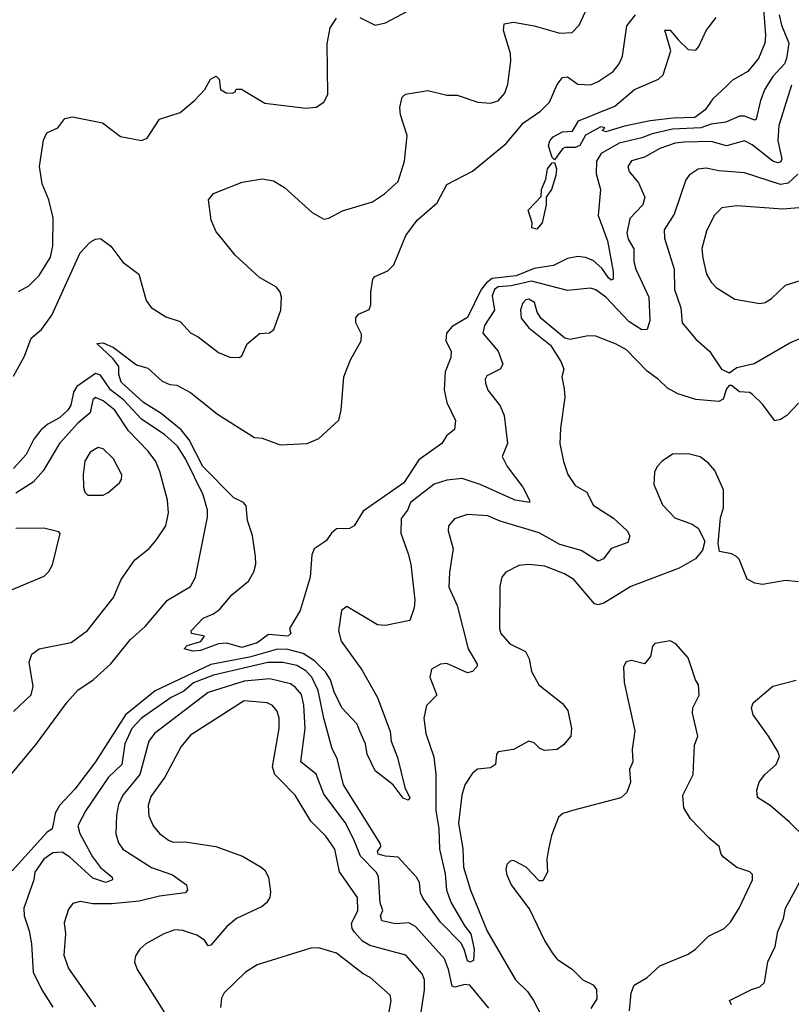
# Model space of a CAD drawing. Extents: x 1246230 to 1426786, y 660032 to 763141.
# Tile 543 of 566: x 1355590 to 1358598, y 751660 to 755497. Entities that reach past the tile are written whole.
import ezdxf

# ---------------------------------------------------------------- set-up
doc = ezdxf.new("R2010")
doc.units = 0

msp = doc.modelspace()

# ---------------------------------------------------------------- linework, layer by layer
at = {"layer": '0CON10XD'}
for points in [[(1356376, 754645), (1356355, 754670), (1356335.6, 754715), (1356326, 754795), (1356345, 754820), (1356456.3, 754863.7), (1356535, 754876.4), (1356578.4, 754868.4), (1356622.4, 754842.4), (1356730, 754745), (1356775, 754718.8), (1356795, 754723.3), (1356847.7, 754752.3), (1356965, 754787.5), (1357011.7, 754818.3), (1357065, 754865.7), (1357089.7, 754945), (1357100, 755045), (1357074, 755126), (1357071.2, 755155), (1357080, 755195), (1357093, 755207), (1357180.7, 755220.7), (1357255, 755202.5), (1357295, 755202), (1357375.7, 755175.7), (1357425, 755170.8), (1357455, 755180.8), (1357480.2, 755209.8), (1357493.1, 755245), (1357504.5, 755335), (1357502.7, 755365), (1357475.7, 755455), (1357478.8, 755481.2), (1357515, 755487.7), (1357595, 755473.3), (1357695.6, 755444.4), (1357743.3, 755446.7), (1357770.6, 755475), (1357812.5, 755565)], [(1356915.7, 755505.7), (1356975, 755475.8), (1357016.2, 755485), (1357148.6, 755555)], [(1358488.9, 755538.9), (1358496.6, 755435), (1358493.8, 755405), (1358469.5, 755345), (1358427.5, 755295), (1358368.8, 755261.2), (1358345, 755238), (1358291.7, 755188.3), (1358261.9, 755145), (1358222, 755115), (1358136.7, 755113.3), (1358046.8, 755103.2), (1357947.6, 755082.4), (1357875, 755060), (1357860, 755065), (1357870, 755075), (1357855, 755078.8), (1357795, 755046.4), (1357773.8, 755006.2), (1357755, 754998.6), (1357715, 754999.2), (1357705, 754993.3), (1357675, 754950), (1357665, 754959.2), (1357650.8, 755005), (1357655.7, 755024.3), (1357669.7, 755040.3), (1357705, 755059.1), (1357745, 755062.2), (1357767.7, 755102.3), (1357910.2, 755159.8), (1357985.6, 755224.4), (1358080, 755265), (1358098.1, 755281.9), (1358127.5, 755375), (1358104.5, 755455.5), (1358125, 755456), (1358157.2, 755417.2), (1358195, 755380), (1358225, 755377.5), (1358237.6, 755392.4), (1358266.1, 755455), (1358304.1, 755505)], [(1355585, 754438.1), (1355625, 754459.4), (1355665, 754500), (1355709.3, 754570.7), (1355718.9, 754615), (1355719.7, 754725), (1355702.8, 754795), (1355677.3, 754857.3), (1355667.5, 754925), (1355682.7, 755027.3), (1355695, 755055.8), (1355738.8, 755075), (1355765, 755112), (1355795, 755117.8), (1355912.5, 755095), (1355982.1, 755042.1), (1356065, 755026.2), (1356086.2, 755035), (1356135, 755108.8), (1356215, 755135.6), (1356272.5, 755182.5), (1356311.2, 755225), (1356333.8, 755265), (1356355, 755276), (1356367.5, 755265), (1356372.5, 755225), (1356395, 755212), (1356419.3, 755210.7), (1356430, 755215), (1356433.8, 755226.2), (1356454, 755226), (1356545, 755171.9), (1356705, 755151.5), (1356745, 755156.2), (1356775.6, 755175), (1356791.2, 755205), (1356788, 755402), (1356800, 755465), (1356825, 755502.5)], [(1358550.8, 755515), (1358559.1, 755475), (1358587.8, 755405), (1358579.4, 755345), (1358570.5, 755325), (1358525.2, 755275), (1358494.2, 755225.8), (1358477.6, 755182.4), (1358460.9, 755109.1), (1358455, 755105.6), (1358415, 755120.7), (1358395, 755121), (1358342, 755098), (1358285, 755089.7), (1358245, 755075.3), (1358135, 755069.7), (1358055, 755052.1), (1358015, 755036.4), (1357926.7, 755015), (1357855.9, 754975), (1357838, 754945), (1357836.4, 754896.4), (1357853.3, 754835), (1357844.2, 754734.2), (1357880.7, 754635), (1357903.4, 754515), (1357902.5, 754485), (1357895, 754481.8), (1357885, 754491.2), (1357859, 754529), (1357825, 754558), (1357795, 754570.5), (1357765.7, 754574.3), (1357725, 754566.7), (1357670.7, 754539.3), (1357595, 754526.9), (1357525, 754499.2), (1357431.8, 754488.2), (1357408.9, 754471.1), (1357388.7, 754445), (1357335, 754336.4), (1357275, 754301.2), (1357253.2, 754275), (1357250.2, 754245), (1357271, 754205), (1357270.9, 754180.9), (1357248.4, 754125), (1357244.2, 754055), (1357254.7, 754004.7), (1357288.6, 753935), (1357285, 753900), (1357253.8, 753875), (1357235.3, 753844.7), (1357145, 753781.5), (1357087.4, 753692.6), (1356928.3, 753581.7), (1356893.8, 753525), (1356875, 753514.4), (1356825, 753512.5), (1356804.5, 753495.5), (1356783.9, 753466.1), (1356737.1, 753435), (1356728.6, 753411.4), (1356722.5, 753325), (1356682.5, 753195), (1356641.2, 753125), (1356646.7, 753105), (1356635, 753094.8), (1356559.4, 753100.6), (1356515, 753068.9), (1356455, 753050.8), (1356396.7, 753066.7), (1356365.3, 753064.7), (1356295, 753038.1), (1356265, 753036.7), (1356231.2, 753045), (1356242.1, 753057.9), (1356296.4, 753073.6), (1356310, 753095), (1356260, 753105), (1356257.5, 753115), (1356305, 753164.2), (1356345, 753181.5), (1356370.1, 753199.9), (1356417.1, 753255), (1356481.3, 753308.7), (1356502.3, 753345), (1356510, 753375), (1356509.2, 753405), (1356496.8, 753486.8), (1356478.1, 753545), (1356472.7, 753602.7), (1356462.5, 753615), (1356425, 753633.2), (1356304.1, 753755), (1356249.7, 753859.7), (1356218.9, 753898.9), (1356141.7, 753961.7), (1356072.9, 754005), (1355985, 754084.4), (1355976.4, 754113.6), (1355976.7, 754145), (1355954.4, 754175), (1355890, 754235), (1355915, 754237.3), (1355955, 754218.8), (1356045, 754151.5), (1356088.8, 754138.8), (1356145, 754088.6), (1356175, 754075.8), (1356202.7, 754072.7), (1356255, 754044), (1356360.2, 753960.2), (1356505, 753868), (1356535, 753865.8), (1356605, 753840), (1356710, 753845), (1356755.7, 753865), (1356833.6, 753936.4), (1356843.3, 753975), (1356853.1, 754105), (1356878.7, 754171.3), (1356921.4, 754245), (1356921.7, 754271.7), (1356900, 754315), (1356900, 754335), (1356910.8, 754349.2), (1356952.1, 754367.9), (1356958.1, 754385), (1356958.1, 754435), (1356966.2, 754485), (1356974.4, 754495.6), (1357025, 754518.6), (1357048.5, 754541.5), (1357095, 754655.7), (1357138.6, 754715), (1357216.8, 754783.2), (1357254.2, 754855), (1357355, 754907.1), (1357485.6, 755014.4), (1357553.8, 755095), (1357619.2, 755140.8), (1357654.5, 755175), (1357685, 755244), (1357705, 755271.9), (1357725, 755274.4), (1357765, 755245.7), (1357815, 755242.3), (1357845, 755255.4), (1357903.5, 755295), (1357926.4, 755325), (1357939.6, 755355), (1357956.7, 755473.3), (1357990, 755515)], [(1358598.8, 755241.2), (1358548.4, 755085), (1358544.8, 755025), (1358560.8, 754955), (1358556.6, 754943.4), (1358545, 754939.2), (1358525, 754945.3), (1358445, 755009.5), (1358415, 755024.2), (1358345, 755005.7), (1358285, 755022.3), (1358179.4, 755019.4), (1358144.8, 755015.2), (1358085, 754994.8), (1358025, 754960.7), (1357975, 754946.2), (1357960.5, 754925), (1357965.6, 754905), (1358001.2, 754861.2), (1358026.5, 754805), (1358018.9, 754775), (1357968.1, 754721.9), (1357956.2, 754665), (1357961, 754641), (1357983.7, 754603.7), (1357983.2, 754555), (1357990.9, 754525), (1358041.8, 754415), (1358045.8, 754324.2), (1358035, 754289.1), (1358015, 754287.8), (1357965, 754319.6), (1357875, 754415.3), (1357835, 754443.8), (1357815, 754450), (1357725, 754441.2), (1357585, 754478.1), (1357505, 754460.1), (1357455, 754456.1), (1357440, 754445), (1357431, 754421), (1357440.4, 754365), (1357401.8, 754305), (1357395.5, 754275), (1357455.4, 754205), (1357473.1, 754155), (1357462.5, 754135), (1357410.9, 754109.1), (1357404.1, 754095.9), (1357405, 754080), (1357415, 754053.3), (1357462.5, 753992.5), (1357478.2, 753955), (1357490.8, 753845), (1357470, 753795), (1357490, 753755), (1357550.9, 753675), (1357576.9, 753625), (1357576.7, 753615), (1357521.4, 753625), (1357385.2, 753685.2), (1357315, 753709.1), (1357255, 753702), (1357205, 753686.6), (1357112.9, 753615), (1357101.4, 753585), (1357076.8, 753553.2), (1357075.4, 753495.4), (1357104.5, 753415), (1357114.4, 753375), (1357130.4, 753235), (1357127.8, 753205), (1357110, 753155), (1357015, 753136), (1356985, 753139.2), (1356865, 753210), (1356844.6, 753195), (1356832.9, 753115), (1356842.8, 753075), (1356923.9, 752963.9), (1356984, 752855), (1357033.3, 752723.3), (1357037.3, 752685), (1357061.9, 752621.9), (1357090.9, 752505), (1357110.5, 752465), (1357104.2, 752455.8), (1357085, 752463.8), (1357045, 752515.8), (1356975, 752570), (1356944.6, 752634.6), (1356937.6, 752675), (1356915.3, 752724.7), (1356905, 752751.5), (1356844.8, 752814.8), (1356815, 752877.5), (1356800.7, 752925), (1356781.9, 752955), (1356738.4, 752998.4), (1356695, 753026.6), (1356635, 753042.7), (1356595, 753044.2), (1356485, 753012.9), (1356335.3, 752984.7), (1356118.2, 752881.8), (1356002.5, 752787.5), (1355885.7, 752605), (1355805, 752497.8), (1355744.8, 752435), (1355728.4, 752405), (1355723.3, 752373.2), (1355715.7, 752344.3), (1355695, 752328.9), (1355560.4, 752179.6)], [(1357605, 754680.9), (1357586.2, 754685), (1357586.7, 754705), (1357571.8, 754755), (1357621.8, 754808.2), (1357624, 754835), (1357641.2, 754875), (1357647.3, 754915), (1357665, 754939.2), (1357675, 754940), (1357682.4, 754915), (1357679.8, 754890.2), (1357663.1, 754835), (1357641.4, 754805), (1357642.5, 754775), (1357626.4, 754705), (1357605, 754680.9)], [(1358623.1, 754895), (1358585, 754859.7), (1358555, 754854.4), (1358415, 754900.4), (1358315, 754907.6), (1358265, 754918.1), (1358235, 754913.9), (1358199.2, 754890.8), (1358186.7, 754873.3), (1358141.2, 754738.8), (1358102, 754678), (1358102.7, 754645), (1358140.7, 754525), (1358142.2, 754445), (1358166.3, 754373.7), (1358172.2, 754315), (1358225, 754251.9), (1358278.1, 754205), (1358325.8, 754135), (1358355, 754120)], [(1358626.7, 754763.3), (1358565, 754758.2), (1358385, 754772), (1358326.6, 754763.4), (1358296.6, 754733.4), (1358267.3, 754672.7), (1358248.2, 754605), (1358252.4, 754567.6), (1358267.5, 754505), (1358285, 754473.3), (1358305, 754453.5), (1358377.4, 754407.4), (1358475, 754391.4)], [(1355565, 754107.8), (1355608.9, 754185), (1355634.7, 754255.3), (1355675, 754288.9), (1355715.2, 754344.8), (1355825, 754588.6), (1355865, 754629.2), (1355885, 754642), (1355905, 754643.8), (1355945, 754614), (1355991.3, 754551.3), (1356054, 754505), (1356082.4, 754402.4), (1356102, 754375), (1356159.3, 754339.3), (1356215, 754321.1), (1356255, 754276), (1356285, 754261.2), (1356365, 754200), (1356408.3, 754181.7), (1356445, 754180), (1356455, 754187.5), (1356476.1, 754233.9), (1356515, 754266.7), (1356525, 754273.3), (1356563.9, 754276.1), (1356580.5, 754289.5), (1356607.5, 754365), (1356610.8, 754415), (1356605.6, 754435.6), (1356591.2, 754455), (1356525, 754492.5), (1356429.3, 754579.3), (1356376, 754645)], [(1358475, 754391.4), (1358495, 754394.3), (1358520.2, 754409.8), (1358575, 754461.9), (1358675, 754493.6)], [(1358625, 754002.7), (1358580, 753955), (1358555, 753938.6), (1358533, 753933), (1358485, 753998.6), (1358445, 754037.5), (1358435, 754044.2), (1358395, 754046.2), (1358365, 754071.2), (1358355, 754071.2), (1358345, 754058.8), (1358332.1, 754017.9), (1358315, 754008.6), (1358225, 754016.4), (1358155, 754038.2), (1358115, 754060.5), (1358080, 754095), (1358035, 754126.7), (1357955, 754210.8), (1357915, 754232.9), (1357835, 754263.5), (1357805.5, 754264.5), (1357735, 754250), (1357715, 754255.8), (1357622.8, 754332.8), (1357607, 754357), (1357596.8, 754395), (1357575, 754407.1), (1357562.5, 754405), (1357549.3, 754390.7), (1357542.3, 754365), (1357543.9, 754333.9), (1357575, 754295.8), (1357658.9, 754228.9), (1357699.2, 754165), (1357710.8, 754135), (1357703.1, 754105), (1357712.3, 754057.7), (1357714.2, 754025), (1357697.5, 753905), (1357695.8, 753845), (1357709.4, 753775), (1357726.7, 753725), (1357755, 753681.5), (1357800, 753655), (1357825.7, 753605), (1357905, 753554.5), (1357957.8, 753505), (1357968.1, 753485), (1357960.9, 753459.1), (1357895, 753436.4), (1357865, 753395.6), (1357845, 753386.4), (1357778.3, 753428.3), (1357695, 753451.4), (1357615, 753496.8), (1357462.2, 753542.2), (1357415, 753562.9), (1357335, 753568.2), (1357285, 753551.1), (1357261.5, 753525), (1357259.5, 753505), (1357279.1, 753435), (1357264.5, 753344.5), (1357262.1, 753285), (1357294.6, 753214.6), (1357338, 753045), (1357373.1, 752985), (1357371.5, 752975), (1357355, 752956.5), (1357335, 752951.2), (1357255, 752987.8), (1357230, 752985), (1357195, 752965.5), (1357188.8, 752935), (1357215.6, 752864.4), (1357175.6, 752824.4), (1357164.5, 752775.5), (1357173.4, 752715), (1357204.1, 752624.1), (1357211.9, 752555), (1357211.6, 752415), (1357223.4, 752345), (1357226.1, 752265), (1357248.3, 752168.3), (1357253.3, 752105), (1357271.4, 752055), (1357325.2, 751965), (1357348.9, 751935), (1357361.7, 751875), (1357359, 751831), (1357345.7, 751824.3), (1357335, 751829.6), (1357322.6, 751875), (1357309.2, 751899.2), (1357229.8, 751979.8), (1357162.3, 752072.3), (1357152.7, 752095), (1357147.7, 752135), (1357136.9, 752155), (1357065, 752233.5), (1357015, 752236.7), (1356987.5, 752245), (1356984.2, 752255), (1356997.2, 752275), (1356995.5, 752285.5), (1356851.7, 752515), (1356827.2, 752617.2), (1356808.1, 752655), (1356775.2, 752775), (1356752.9, 752883), (1356729, 752935), (1356705, 752959.4), (1356670.6, 752980.6), (1356615, 752992.4), (1356557.5, 752992.5), (1356345, 752942.8), (1356267.3, 752912.7), (1356229.8, 752880.2), (1356179.7, 752855), (1356065, 752774.5), (1356027, 752735), (1355999.5, 752675), (1355987.5, 752595), (1355935.3, 752545), (1355847.7, 752415), (1355816.2, 752355), (1355823.5, 752325), (1355873.8, 752235), (1355905, 752192.8), (1355949.6, 752155), (1355951.5, 752145), (1355925, 752135.2), (1355875, 752151.9), (1355785, 752233.4), (1355755, 752252.3), (1355719.3, 752250.7), (1355683.3, 752225), (1355648.9, 752175), (1355644.4, 752145), (1355605.3, 752035), (1355606.8, 752005), (1355626.6, 751946.6), (1355636.1, 751895), (1355642, 751785), (1355676.2, 751716.2), (1355719.4, 751649.4)], [(1358355, 754120), (1358385, 754140.8), (1358452.4, 754157.6), (1358591.9, 754238.1), (1358725.4, 754294.6)], [(1355471.8, 752455), (1355654.6, 752675), (1355775, 752836.7), (1355815.9, 752884.1), (1355875.5, 752925), (1355945, 752986.7), (1356019.9, 753080.1), (1356078.4, 753131.6), (1356165.8, 753235), (1356255, 753287.5), (1356275.3, 753324.7), (1356322.4, 753557.6), (1356321.2, 753585), (1356305.3, 753645), (1356236.6, 753785), (1356205, 753834.7), (1356155, 753879.5), (1356065, 753939.8), (1355993.7, 754015), (1355944.1, 754054.1), (1355905, 754111.9), (1355885, 754117.7), (1355813, 754067), (1355799, 754045), (1355789.1, 753995), (1355777.6, 753975), (1355745, 753945.1), (1355699.5, 753920.5), (1355672.3, 753897.7), (1355645, 753862.7), (1355615, 753801.8), (1355565, 753747.6)], [(1355565, 752800.8), (1355633.8, 752866.2), (1355641.7, 752898.3), (1355626.8, 752993.2), (1355636.9, 753025), (1355665, 753045.6), (1355790.3, 753069.7), (1355853.8, 753116.2), (1355955.6, 753245), (1355985.8, 753315), (1356038.3, 753391.7), (1356095, 753436), (1356121.4, 753468.6), (1356158.9, 753525), (1356169.6, 753575), (1356166.1, 753625), (1356136.6, 753736.6), (1356120, 753775), (1356090.8, 753815), (1356014, 753894), (1355960, 753975), (1355915, 754012), (1355885, 754024.3), (1355874.4, 754015), (1355865, 753964.5), (1355815.9, 753924.1), (1355744.7, 753845), (1355681.7, 753738.3), (1355642.5, 753695), (1355575, 753651.6)], [(1355855, 753643.8), (1355915, 753644.3), (1355935, 753654.3), (1355978.2, 753691.8), (1355986.5, 753705), (1355987.4, 753722.6), (1355955, 753785.6), (1355915, 753824.3), (1355895, 753830), (1355865, 753811.9), (1355844.1, 753775.9), (1355836.9, 753725), (1355838, 753675), (1355843.8, 753655), (1355855, 753643.8)], [(1358625, 753306.7), (1358575, 753311.1), (1358485, 753295.6), (1358455, 753300.6), (1358425, 753316.2), (1358394.3, 753394.3), (1358384, 753405), (1358365, 753415.6), (1358317.5, 753425), (1358312.5, 753455), (1358321.9, 753555), (1358333.6, 753595), (1358333.5, 753665), (1358299.8, 753739.8), (1358275, 753768.6), (1358242.8, 753792.8), (1358195, 753805.6), (1358135, 753803.3), (1358093.5, 753776.5), (1358075, 753756), (1358064.1, 753734.1), (1358061.4, 753685), (1358095, 753606.2), (1358143.8, 753555), (1358211.1, 753531.1), (1358234, 753515), (1358260, 753465), (1358250.7, 753429.3), (1358223.5, 753396.5), (1358160.8, 753359.2), (1357972.3, 753287.7), (1357867.3, 753222.7), (1357845, 753217), (1357830.8, 753220.8), (1357749.4, 753315), (1357712.9, 753337.1), (1357636.9, 753366.9), (1357575, 753373.2), (1357535, 753370), (1357485, 753344.3), (1357469.4, 753325), (1357461.2, 753288.8), (1357459.5, 753125), (1357465.6, 753105), (1357500.8, 753065), (1357560.8, 753035), (1357575.7, 753005.7), (1357585, 752956.7), (1357613.8, 752905), (1357705, 752831.9)], [(1355492.1, 753247.9), (1355685, 753328.8), (1355703.8, 753346.2), (1355717.7, 753372.3), (1355747.5, 753495), (1355741.7, 753501.7), (1355684.1, 753515.9), (1355575, 753514.2)], [(1358213.8, 752815), (1358238, 752865), (1358236.2, 752905), (1358223.8, 752925), (1358195, 753010), (1358147.5, 753065), (1358125, 753076.2), (1358065, 753066.2), (1358056.7, 753055), (1358048.6, 753015), (1358025, 752986.2), (1357975, 753000), (1357953.8, 752995), (1357944, 752975), (1357945.7, 752914.3), (1357987.1, 752725), (1357977.7, 752652.3), (1357979.2, 752605), (1357967.1, 752575), (1357970.8, 752525), (1357955.8, 752485), (1357932.5, 752465), (1357744.2, 752415.8), (1357707, 752403), (1357690.6, 752389.4), (1357662.7, 752317.3), (1357651.2, 752265), (1357644.2, 752225), (1357646.9, 752175), (1357628.3, 752141.7), (1357615, 752141.2), (1357564, 752195), (1357515, 752220), (1357501.7, 752218.3), (1357488.8, 752205), (1357484.2, 752185.8), (1357488, 752165), (1357506, 752125), (1357578.3, 752028.3), (1357635, 751908), (1357665, 751860.8), (1357685, 751836.2), (1357745, 751796.2), (1357785, 751755.8), (1357825.6, 751735.6), (1357837.7, 751717.7), (1357839.3, 751680.7), (1357816.4, 751643.6)], [(1357418.3, 751645), (1357345, 751734.6), (1357325, 751737.3), (1357286.4, 751726.4), (1357275, 751730.6), (1357261, 751795), (1357245, 751836.9), (1357133, 751963), (1357107.1, 751977.1), (1357055, 751974.1), (1357001.5, 751985), (1356995.5, 752005), (1357005.6, 752025), (1356995.3, 752055.3), (1356988, 752158), (1356978.7, 752175), (1356917.8, 752237.8), (1356892.2, 752302.2), (1356858, 752368), (1356775, 752478.8), (1356745, 752557.3), (1356685.3, 752605.3), (1356702.2, 752735), (1356697.6, 752825), (1356687.7, 752867.7), (1356665.3, 752895), (1356645, 752908.4), (1356565, 752928.6), (1356465, 752919.2), (1356325, 752874.4), (1356115.4, 752715), (1356092.8, 752685), (1356057.4, 752555), (1355991.4, 752475), (1355975, 752438.6), (1355966.4, 752396.4), (1355964.1, 752324.1), (1355975, 752289.2), (1355991.8, 752265), (1356103.6, 752193.6), (1356185.6, 752165), (1356240, 752125), (1356244.2, 752105), (1356235, 752094.4), (1356135, 752082), (1356055, 752061.6), (1355948.3, 752051.7), (1355875, 752051.3), (1355825, 752060.5), (1355796.7, 752053.3), (1355779.3, 752030.7), (1355762.9, 751977.1), (1355768.5, 751935), (1355761.8, 751851.8), (1355779.8, 751799.8), (1355885, 751650.8)], [(1358655.5, 752305.5), (1358590.1, 752370.1), (1358515, 752434.2), (1358466, 752466), (1358462.5, 752495), (1358471.9, 752525), (1358494.4, 752555), (1358538.9, 752595), (1358551.9, 752625), (1358545.6, 752645), (1358508.5, 752705), (1358448.3, 752788.3), (1358441.8, 752815), (1358449.2, 752835), (1358525, 752900), (1358616.9, 752923.1)], [(1357148.3, 751588.3), (1357167.8, 751715), (1357167.2, 751755), (1357159, 751779), (1357095, 751852.1), (1356955, 751889.7), (1356926.4, 751906.4), (1356895, 751940.8), (1356885.8, 751955), (1356883.4, 751975), (1356907.9, 752025), (1356906.4, 752076.4), (1356836.3, 752176.3), (1356817.5, 752265), (1356782.9, 752315), (1356725, 752373.5), (1356663.8, 752475), (1356605, 752534.1), (1356584.7, 752555), (1356574.8, 752585), (1356600.9, 752735), (1356600.7, 752775), (1356592.9, 752802.9), (1356575, 752824.5), (1356555, 752834.6), (1356465, 752842.7), (1356255, 752708.2), (1356219.2, 752665), (1356155, 752544.5), (1356100.4, 752469.6), (1356090, 752435), (1356092.7, 752395), (1356110, 752355), (1356135.3, 752325.3), (1356169.3, 752299.3), (1356188.2, 752291.8), (1356235, 752293.1), (1356354.6, 752274.6), (1356457.8, 752237.8), (1356531.4, 752195), (1356545, 752182.9), (1356559.5, 752155), (1356567.8, 752097.8), (1356565, 752076.7), (1356552.2, 752055), (1356535, 752040.5), (1356434.3, 751995), (1356397.4, 751962.6), (1356335, 751890.8), (1356325, 751887.5), (1356310.3, 751910.3), (1356279.7, 751929.7), (1356225, 751947.7), (1356195, 751950), (1356152, 751935), (1356082, 751895), (1356058, 751875), (1356040.9, 751849.1), (1356037.5, 751825), (1356047.5, 751795), (1356165, 751611.2)], [(1357705, 752831.9), (1357726.9, 752805), (1357741.2, 752735), (1357737.5, 752705), (1357709.3, 752670.7), (1357685, 752653.3), (1357635, 752648.8), (1357617, 752657), (1357595, 752679.4), (1357575, 752685.6), (1357515, 752653.1), (1357455, 752643.3), (1357448.8, 752635), (1357445, 752593.8), (1357425, 752582), (1357373.8, 752576.2), (1357355, 752560.8), (1357325, 752515.7), (1357313.7, 752475), (1357300.5, 752365), (1357317.5, 752267.5), (1357320.2, 752195), (1357347.5, 752105), (1357411.6, 751945), (1357522.2, 751755), (1357569.6, 751709.6), (1357592.5, 751675), (1357623.6, 751615)], [(1357967.1, 751635), (1357972.9, 751705), (1357984.4, 751735), (1358035.8, 751765), (1358085, 751810), (1358195, 751855.7), (1358224.5, 751875.5), (1358275, 751925.8), (1358336.2, 751955), (1358360.3, 751979.7), (1358394.2, 752035), (1358446.7, 752145), (1358446.2, 752166.2), (1358436.1, 752176.1), (1358385, 752192.5), (1358333, 752233), (1358323.8, 752245), (1358316.7, 752275), (1358277.1, 752307.1), (1358205, 752383.1), (1358178.6, 752425), (1358174.5, 752475), (1358214.5, 752555), (1358220.5, 752669.5), (1358232.5, 752705), (1358212.5, 752795), (1358213.8, 752815)], [(1358365, 751658), (1358356.2, 751675), (1358442, 751718), (1358475, 751727.5), (1358492.5, 751745), (1358505.6, 751825), (1358534.2, 751885.8), (1358545, 751943.8), (1358566.6, 751995), (1358575, 752034.2), (1358661.9, 752195)], [(1357022.7, 751585), (1357037.8, 751675), (1357034, 751695), (1356956.2, 751765), (1356929.1, 751779.1), (1356825, 751859.5), (1356755, 751880.6), (1356725, 751879.4), (1356515, 751813.2), (1356470, 751785), (1356386.2, 751705), (1356375.8, 751684.2), (1356372.2, 751647.8)]]:
    msp.add_lwpolyline(points, dxfattribs=at)

doc.saveas('drawing.dxf')
